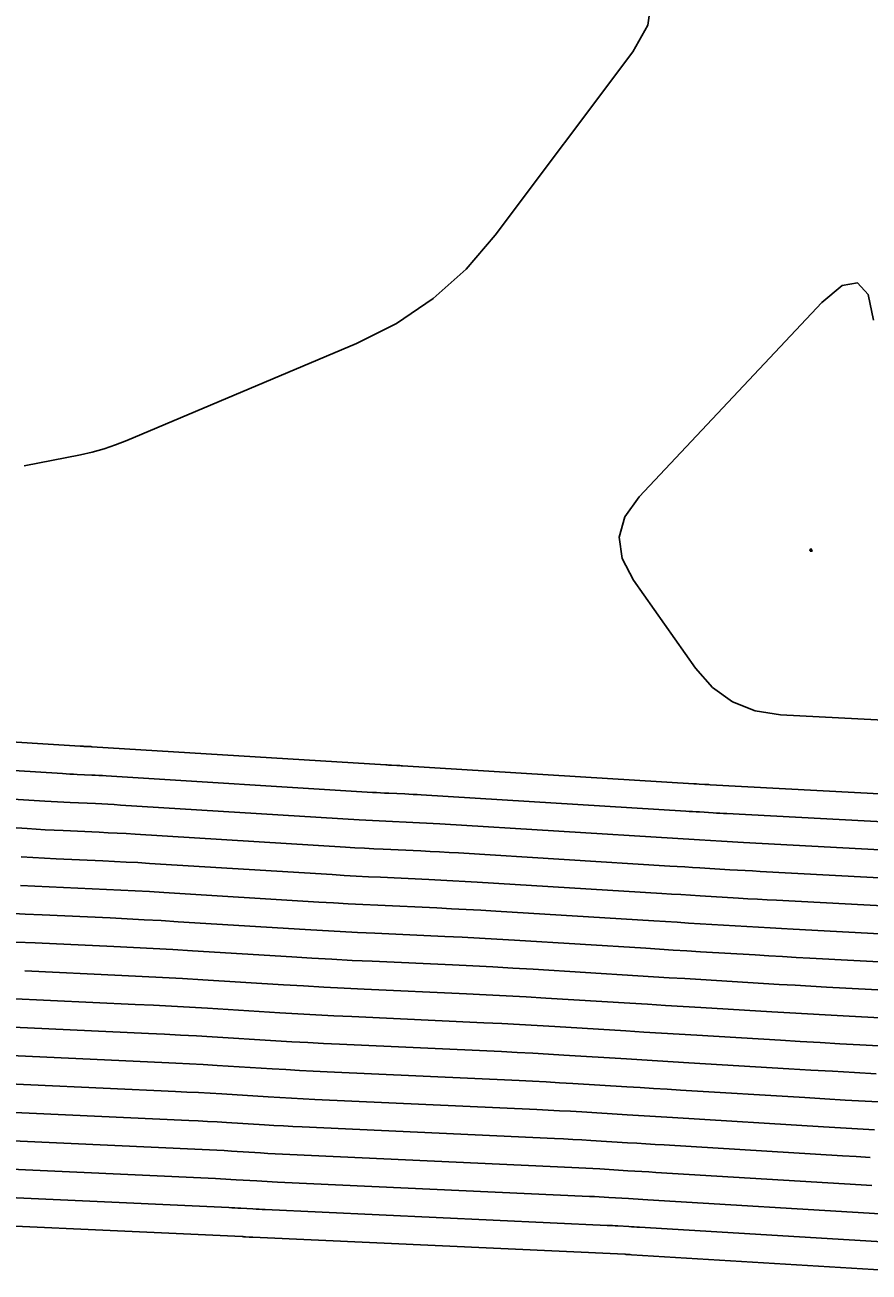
# Model space of a CAD drawing. Extents: x 1768942 to 1774819, y 723037 to 732099.
# Drawn here: x 1770328.4 to 1770365.5, y 731455.1 to 731509.9 of the extents above; entities that cross this region are included whole.
import ezdxf

# ---------------------------------------------------------------- set-up
doc = ezdxf.new("R2010")
doc.units = 0
doc.layers.add('R_Contours', color=7, linetype='Continuous')

msp = doc.modelspace()

# ---------------------------------------------------------------- linework, layer by layer
at = {"layer": 'R_Contours'}
for points in [[(1770328.366, 731490.518), (1770330.847, 731491.007), (1770331.371, 731491.124), (1770331.887, 731491.267), (1770332.395, 731491.437), (1770332.895, 731491.634), (1770342.986, 731495.899), (1770344.753, 731496.783), (1770346.359, 731497.872), (1770347.805, 731499.166), (1770349.09, 731500.666), (1770355.145, 731508.72), (1770355.801, 731509.903), (1770355.964, 731511.049)], [(1770371.273, 731479.068), (1770361.641, 731479.567), (1770360.52, 731479.742), (1770359.523, 731480.143), (1770358.651, 731480.771), (1770357.904, 731481.625), (1770355.165, 731485.495), (1770354.667, 731486.45), (1770354.544, 731487.378), (1770354.794, 731488.281), (1770355.42, 731489.157), (1770363.459, 731497.7), (1770364.348, 731498.446), (1770365.024, 731498.565), (1770365.485, 731498.057), (1770365.731, 731496.923)], [(1770377.588, 731475.482), (1770358.545, 731476.498), (1770358.484, 731476.501), (1770358.424, 731476.504), (1770358.364, 731476.508), (1770358.303, 731476.511), (1770358.062, 731476.526), (1770357.941, 731476.533), (1770357.821, 731476.541), (1770345.011, 731477.331), (1770344.95, 731477.334), (1770344.89, 731477.338), (1770344.829, 731477.341), (1770344.768, 731477.344), (1770344.525, 731477.355), (1770344.464, 731477.358), (1770344.403, 731477.361), (1770344.343, 731477.364), (1770344.282, 731477.368), (1770331.349, 731478.167), (1770331.307, 731478.17), (1770331.264, 731478.172), (1770331.221, 731478.175), (1770331.179, 731478.177), (1770331.008, 731478.184), (1770330.965, 731478.186), (1770330.922, 731478.189), (1770330.879, 731478.191), (1770330.837, 731478.194), (1770317.735, 731479.006)], [(1770376.849, 731474.289), (1770359.275, 731475.226), (1770359.125, 731475.235), (1770358.974, 731475.243), (1770358.823, 731475.252), (1770358.673, 731475.261), (1770358.071, 731475.297), (1770357.92, 731475.306), (1770357.77, 731475.316), (1770357.619, 731475.325), (1770357.469, 731475.334), (1770345.831, 731476.052), (1770345.653, 731476.062), (1770345.475, 731476.072), (1770345.296, 731476.081), (1770345.118, 731476.09), (1770344.404, 731476.123), (1770344.226, 731476.131), (1770344.047, 731476.141), (1770343.869, 731476.151), (1770343.691, 731476.161), (1770331.982, 731476.885), (1770331.822, 731476.895), (1770331.662, 731476.904), (1770331.502, 731476.912), (1770331.342, 731476.92), (1770330.701, 731476.949), (1770330.541, 731476.957), (1770330.381, 731476.965), (1770330.221, 731476.974), (1770330.061, 731476.984), (1770318.134, 731477.723)], [(1770318.533, 731476.44), (1770329.285, 731475.774), (1770329.563, 731475.757), (1770329.84, 731475.742), (1770330.117, 731475.727), (1770330.395, 731475.714), (1770331.505, 731475.663), (1770331.783, 731475.649), (1770332.06, 731475.635), (1770332.338, 731475.619), (1770332.615, 731475.603), (1770343.099, 731474.955), (1770343.395, 731474.937), (1770343.691, 731474.92), (1770343.987, 731474.905), (1770344.283, 731474.891), (1770345.468, 731474.836), (1770345.764, 731474.822), (1770346.06, 731474.807), (1770346.356, 731474.79), (1770346.652, 731474.773), (1770357.117, 731474.127), (1770357.358, 731474.113), (1770357.599, 731474.098), (1770357.839, 731474.083), (1770358.08, 731474.069), (1770359.043, 731474.01), (1770359.283, 731473.996), (1770359.524, 731473.982), (1770359.765, 731473.968), (1770360.006, 731473.955), (1770376.111, 731473.096)], [(1770318.932, 731475.157), (1770328.509, 731474.564), (1770328.904, 731474.54), (1770329.299, 731474.518), (1770329.694, 731474.497), (1770330.089, 731474.478), (1770331.669, 731474.406), (1770332.064, 731474.387), (1770332.459, 731474.366), (1770332.854, 731474.344), (1770333.248, 731474.32), (1770342.508, 731473.748), (1770342.921, 731473.723), (1770343.335, 731473.7), (1770343.748, 731473.679), (1770344.162, 731473.659), (1770345.817, 731473.583), (1770346.231, 731473.563), (1770346.645, 731473.541), (1770347.058, 731473.518), (1770347.472, 731473.494), (1770356.766, 731472.921), (1770357.096, 731472.9), (1770357.427, 731472.88), (1770357.758, 731472.86), (1770358.089, 731472.84), (1770359.412, 731472.76), (1770359.743, 731472.74), (1770360.074, 731472.721), (1770360.405, 731472.702), (1770360.736, 731472.684), (1770375.373, 731471.903)], [(1770328.246, 731473.323), (1770328.758, 731473.294), (1770329.27, 731473.268), (1770329.783, 731473.243), (1770331.832, 731473.149), (1770332.345, 731473.124), (1770332.857, 731473.097), (1770333.369, 731473.069), (1770333.881, 731473.038), (1770341.916, 731472.541), (1770342.447, 731472.51), (1770342.979, 731472.48), (1770343.51, 731472.452), (1770344.041, 731472.427), (1770346.167, 731472.329), (1770346.698, 731472.304), (1770347.23, 731472.276), (1770347.761, 731472.247), (1770348.292, 731472.215), (1770356.414, 731471.714), (1770356.835, 731471.688), (1770357.256, 731471.662), (1770357.677, 731471.637), (1770358.098, 731471.611), (1770359.782, 731471.509), (1770360.203, 731471.484), (1770360.624, 731471.459), (1770361.045, 731471.436), (1770361.466, 731471.413), (1770374.635, 731470.711)], [(1770328.217, 731472.071), (1770328.846, 731472.038), (1770329.476, 731472.008), (1770331.996, 731471.892), (1770332.626, 731471.861), (1770333.255, 731471.829), (1770333.885, 731471.793), (1770334.514, 731471.756), (1770341.325, 731471.335), (1770341.974, 731471.296), (1770342.622, 731471.26), (1770343.271, 731471.226), (1770343.92, 731471.195), (1770346.517, 731471.076), (1770347.166, 731471.044), (1770347.815, 731471.011), (1770348.463, 731470.975), (1770349.112, 731470.936), (1770356.062, 731470.507), (1770356.573, 731470.476), (1770357.085, 731470.445), (1770357.596, 731470.413), (1770358.107, 731470.382), (1770360.152, 731470.258), (1770360.663, 731470.228), (1770361.174, 731470.198), (1770361.686, 731470.169), (1770362.197, 731470.142), (1770373.897, 731469.518)], [(1770373.158, 731468.325), (1770362.927, 731468.871), (1770362.326, 731468.903), (1770361.724, 731468.937), (1770361.123, 731468.972), (1770360.521, 731469.008), (1770358.116, 731469.154), (1770357.515, 731469.19), (1770356.913, 731469.227), (1770356.312, 731469.264), (1770355.711, 731469.301), (1770349.932, 731469.657), (1770349.166, 731469.703), (1770348.4, 731469.745), (1770347.633, 731469.785), (1770346.866, 731469.822), (1770343.799, 731469.963), (1770343.033, 731470), (1770342.266, 731470.039), (1770341.5, 731470.082), (1770340.733, 731470.128), (1770335.147, 731470.473), (1770334.4, 731470.518), (1770333.653, 731470.56), (1770332.906, 731470.599), (1770332.159, 731470.635), (1770329.17, 731470.772), (1770328.423, 731470.808), (1770327.676, 731470.847)], [(1770372.42, 731467.132), (1770363.658, 731467.599), (1770362.966, 731467.637), (1770362.274, 731467.676), (1770361.583, 731467.716), (1770360.891, 731467.757), (1770358.125, 731467.925), (1770357.433, 731467.967), (1770356.742, 731468.009), (1770356.05, 731468.051), (1770355.359, 731468.094), (1770350.753, 731468.378), (1770349.869, 731468.431), (1770348.985, 731468.48), (1770348.101, 731468.526), (1770347.216, 731468.568), (1770343.678, 731468.731), (1770342.794, 731468.773), (1770341.91, 731468.819), (1770341.026, 731468.869), (1770340.142, 731468.921), (1770335.78, 731469.191), (1770334.916, 731469.243), (1770334.052, 731469.291), (1770333.187, 731469.336), (1770332.323, 731469.378), (1770328.864, 731469.537), (1770327.999, 731469.579)], [(1770371.682, 731465.939), (1770364.388, 731466.328), (1770363.606, 731466.371), (1770362.824, 731466.414), (1770362.043, 731466.46), (1770361.261, 731466.506), (1770358.134, 731466.696), (1770357.352, 731466.744), (1770356.571, 731466.791), (1770355.789, 731466.839), (1770355.007, 731466.887), (1770351.32, 731467.115), (1770350.445, 731467.167), (1770349.57, 731467.216), (1770348.694, 731467.261), (1770347.819, 731467.303), (1770343.33, 731467.509), (1770342.442, 731467.552), (1770341.554, 731467.598), (1770340.665, 731467.648), (1770339.777, 731467.701), (1770336.226, 731467.92), (1770335.338, 731467.973), (1770334.45, 731468.023), (1770333.562, 731468.069), (1770332.673, 731468.112), (1770328.396, 731468.309)], [(1770327.666, 731467.093), (1770333.26, 731466.835), (1770334.054, 731466.797), (1770334.848, 731466.756), (1770335.642, 731466.712), (1770336.436, 731466.664), (1770339.61, 731466.468), (1770340.403, 731466.42), (1770341.197, 731466.376), (1770341.991, 731466.335), (1770342.785, 731466.297), (1770348.593, 731466.03), (1770349.374, 731465.992), (1770350.155, 731465.952), (1770350.936, 731465.908), (1770351.716, 731465.862), (1770354.838, 731465.669), (1770355.619, 731465.621), (1770356.399, 731465.574), (1770357.18, 731465.526), (1770357.96, 731465.478), (1770361.631, 731465.256), (1770362.502, 731465.204), (1770363.375, 731465.153), (1770364.247, 731465.104), (1770365.119, 731465.057), (1770370.944, 731464.746)], [(1770365.849, 731463.786), (1770364.887, 731463.838), (1770363.925, 731463.892), (1770362.962, 731463.948), (1770362, 731464.005), (1770357.6, 731464.272), (1770356.914, 731464.314), (1770356.228, 731464.356), (1770355.542, 731464.398), (1770354.856, 731464.44), (1770352.112, 731464.609), (1770351.426, 731464.65), (1770350.74, 731464.688), (1770350.054, 731464.724), (1770349.367, 731464.757), (1770342.24, 731465.084), (1770341.541, 731465.118), (1770340.841, 731465.154), (1770340.141, 731465.193), (1770339.442, 731465.235), (1770336.645, 731465.408), (1770335.946, 731465.45), (1770335.247, 731465.489), (1770334.547, 731465.525), (1770333.847, 731465.559), (1770326.937, 731465.877)], [(1770366.247, 731462.532), (1770365.361, 731462.58), (1770364.475, 731462.63), (1770363.589, 731462.681), (1770362.703, 731462.734), (1770357.239, 731463.066), (1770356.648, 731463.102), (1770356.057, 731463.138), (1770355.465, 731463.174), (1770354.874, 731463.21), (1770352.508, 731463.356), (1770351.917, 731463.392), (1770351.325, 731463.425), (1770350.733, 731463.455), (1770350.142, 731463.484), (1770341.695, 731463.872), (1770341.09, 731463.901), (1770340.485, 731463.932), (1770339.88, 731463.966), (1770339.275, 731464.002), (1770336.855, 731464.152), (1770336.25, 731464.188), (1770335.645, 731464.222), (1770335.04, 731464.253), (1770334.434, 731464.282), (1770326.207, 731464.662)], [(1770325.478, 731463.446), (1770335.022, 731463.006), (1770335.532, 731462.981), (1770336.043, 731462.955), (1770336.554, 731462.926), (1770337.065, 731462.896), (1770339.107, 731462.769), (1770339.618, 731462.739), (1770340.128, 731462.71), (1770340.639, 731462.684), (1770341.15, 731462.659), (1770350.916, 731462.211), (1770351.413, 731462.187), (1770351.91, 731462.161), (1770352.407, 731462.133), (1770352.904, 731462.104), (1770354.892, 731461.981), (1770355.388, 731461.95), (1770355.885, 731461.92), (1770356.382, 731461.89), (1770356.879, 731461.859), (1770363.53, 731461.456), (1770364.277, 731461.411), (1770365.025, 731461.368), (1770365.772, 731461.326)], [(1770365.575, 731460.106), (1770364.966, 731460.141), (1770364.357, 731460.178), (1770356.519, 731460.653), (1770356.116, 731460.678), (1770355.714, 731460.702), (1770355.312, 731460.727), (1770354.909, 731460.752), (1770353.3, 731460.851), (1770352.898, 731460.875), (1770352.495, 731460.897), (1770352.093, 731460.918), (1770351.69, 731460.937), (1770340.605, 731461.447), (1770340.188, 731461.467), (1770339.772, 731461.488), (1770339.356, 731461.512), (1770338.939, 731461.537), (1770337.274, 731461.64), (1770336.858, 731461.665), (1770336.442, 731461.688), (1770336.025, 731461.709), (1770335.609, 731461.729), (1770324.749, 731462.23)], [(1770324.019, 731461.014), (1770336.196, 731460.453), (1770336.518, 731460.437), (1770336.84, 731460.421), (1770337.162, 731460.403), (1770337.484, 731460.383), (1770338.772, 731460.304), (1770339.094, 731460.285), (1770339.416, 731460.267), (1770339.738, 731460.25), (1770340.06, 731460.234), (1770352.464, 731459.664), (1770352.772, 731459.649), (1770353.08, 731459.634), (1770353.388, 731459.616), (1770353.696, 731459.598), (1770354.927, 731459.522), (1770355.235, 731459.503), (1770355.543, 731459.484), (1770355.85, 731459.466), (1770356.158, 731459.447), (1770365.184, 731458.899), (1770365.654, 731458.871)], [(1770323.29, 731459.798), (1770336.783, 731459.176), (1770337.011, 731459.165), (1770337.238, 731459.154), (1770337.466, 731459.141), (1770337.694, 731459.127), (1770338.604, 731459.071), (1770338.832, 731459.057), (1770339.059, 731459.045), (1770339.287, 731459.033), (1770339.515, 731459.022), (1770353.239, 731458.391), (1770353.452, 731458.381), (1770353.665, 731458.37), (1770353.879, 731458.358), (1770354.092, 731458.345), (1770354.945, 731458.293), (1770355.158, 731458.28), (1770355.371, 731458.266), (1770355.584, 731458.253), (1770355.798, 731458.24), (1770366.011, 731457.621)], [(1770322.56, 731458.582), (1770337.37, 731457.9), (1770337.503, 731457.894), (1770337.637, 731457.887), (1770337.77, 731457.879), (1770337.903, 731457.871), (1770338.436, 731457.838), (1770338.57, 731457.83), (1770338.703, 731457.823), (1770338.836, 731457.816), (1770338.97, 731457.809), (1770354.013, 731457.118), (1770354.132, 731457.112), (1770354.251, 731457.106), (1770354.369, 731457.1), (1770354.488, 731457.092), (1770354.963, 731457.063), (1770355.081, 731457.056), (1770355.2, 731457.049), (1770355.319, 731457.041), (1770355.437, 731457.034), (1770366.838, 731456.342)], [(1770321.831, 731457.366), (1770337.957, 731456.623), (1770337.996, 731456.622), (1770338.035, 731456.62), (1770338.074, 731456.617), (1770338.113, 731456.615), (1770338.269, 731456.605), (1770338.308, 731456.603), (1770338.347, 731456.601), (1770338.386, 731456.599), (1770338.425, 731456.597), (1770354.787, 731455.845), (1770354.812, 731455.844), (1770354.836, 731455.842), (1770354.86, 731455.841), (1770354.884, 731455.84), (1770355.029, 731455.831), (1770355.077, 731455.828), (1770367.665, 731455.064)]]:
    msp.add_lwpolyline(points, dxfattribs=at)
msp.add_lwpolyline([(1770363.031, 731486.761), (1770363.034, 731486.764), (1770363.034, 731486.768), (1770363.03, 731486.774), (1770363.006, 731486.802), (1770363.001, 731486.809), (1770362.998, 731486.817), (1770362.995, 731486.824), (1770362.994, 731486.833), (1770362.99, 731486.867), (1770362.989, 731486.874), (1770362.986, 731486.877), (1770362.982, 731486.877), (1770362.977, 731486.872), (1770362.929, 731486.821), (1770362.925, 731486.816), (1770362.924, 731486.811), (1770362.924, 731486.805), (1770362.927, 731486.799), (1770362.944, 731486.776), (1770362.948, 731486.771), (1770362.953, 731486.767), (1770362.959, 731486.765), (1770362.966, 731486.764), (1770363.023, 731486.761)], close=True, dxfattribs=at)

doc.saveas('drawing.dxf')
